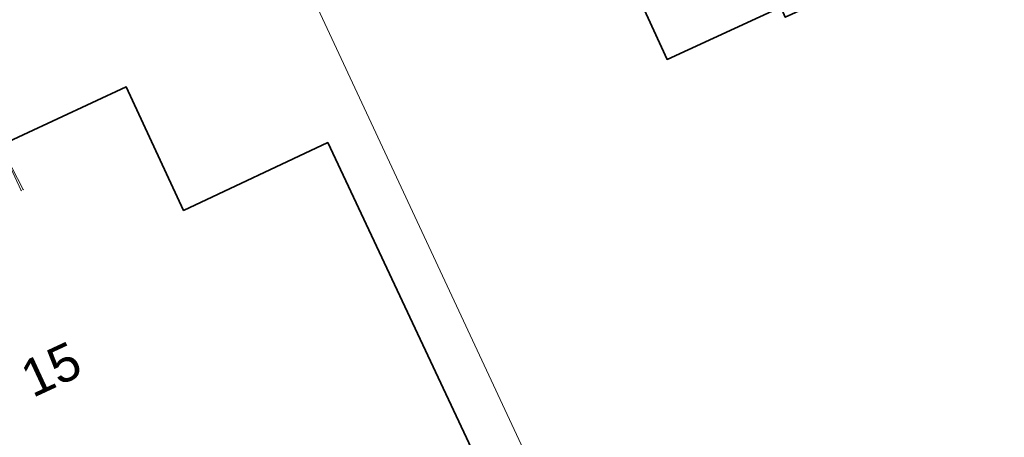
# Model space of a CAD drawing. Header units: metres. Extents: x 163628 to 167855, y 402678 to 405435.
# Tile 456 of 656: x 167369 to 167389, y 404864 to 404872. Entities that reach past the tile are written whole.
import ezdxf
from ezdxf.enums import TextEntityAlignment as Align

# ---------------------------------------------------------------- set-up
doc = ezdxf.new("R2010")
doc.units = ezdxf.units.M
doc.layers.get('0').update_dxf_attribs({"lineweight": 25})
for name, color, linetype, lineweight in [('X-CA190022.004-UO-BGT_Ondergrond$0$GE_401_OTDErf_Vlak_GEM', 253, 'Continuous', 9), ('X-CA190022.004-UO-BGT_Ondergrond$0$GE_4502_GBKN_Huisnummer_Lijn_GEM', 7, 'Continuous', 9), ('X-CA190022.004-UO-BGT_Ondergrond$0$GE_601_PNDgrondvlakpand_Vlak_MV_GEM', 34, 'Continuous', 35), ('X-CA190022.004-UO-KAD_Percelen$0$B-WE-KG-GRENS_PERCEEL-GV', 150, 'Continuous', 9)]:
    doc.layers.add(name, color=color, linetype=linetype, lineweight=lineweight)
for name, color, linetype, lineweight, transparency in [('X-CA190022.004-UO-KLIC$0$B-WE-KL-ET_LS-G', 42, 'X-CA190022.004-UO-KLIC$0$1-200 LAAGSPANNING', 0, 0.25), ('X-CA190022.004-UO-KLIC$0$B-WE-KL-ET_LS_HULPSTUK-S', 42, 'X-CA190022.004-UO-KLIC$0$1-200 LAAGSPANNING', 0, 0.25), ('X-CA190022.004-UO-KLIC$0$B-WE-KL-GAS_LD-G', 42, 'X-CA190022.004-UO-KLIC$0$1-200 GASLEIDING LAGE DRUK', 0, 0.25), ('X-CA190022.004-UO-KLIC$0$B-WE-KL-GAS_LD_HULPSTUK-S', 42, 'X-CA190022.004-UO-KLIC$0$1-200 GASLEIDING LAGE DRUK', 0, 0.25)]:
    doc.layers.add(name, color=color, linetype=linetype, lineweight=lineweight, transparency=transparency)
doc.styles.add('X-CA190022.004-UO-BGT_Ondergrond$0$BGT_NAR', font='arial.ttf', dxfattribs={"height": 1})
doc.styles.add('X-CA190022.004-UO-KLIC$0$NLCS-ISO', font='NLCS-ISO.ttf')
doc.linetypes.add('X-CA190022.004-UO-KLIC$0$1-200 GASLEIDING LAGE DRUK', pattern='A,1.5,-0.6,["GAS LD",X-CA190022.004-UO-KLIC$0$NLCS-ISO,S=0.24,R=0,X=-0.5,Y=-0.12],-0.7', length=2.8)
doc.linetypes.add('X-CA190022.004-UO-KLIC$0$1-200 LAAGSPANNING', pattern='A,1.5,-0.6,["LS",X-CA190022.004-UO-KLIC$0$NLCS-ISO,S=0.24,R=0,X=-0.45,Y=-0.12],-0.05', length=2.15)

# ---------------------------------------------------------------- blocks, each defined once
blk = doc.blocks.new('X-CA190022.004-UO-KLIC$0$SKL-WTB_HULP_OVERIG-SO')
at = {"color": 0, "linetype": 'ByBlock', "lineweight": 18}
for points in [[(-0.14, 0.14), (0.14, -0.14)], [(0.14, 0.14), (-0.14, -0.14)]]:
    blk.add_lwpolyline(points, dxfattribs=at)
at = {"color": 0, "linetype": 'ByBlock', "lineweight": 18, "style": 'X-CA190022.004-UO-KLIC$0$NLCS-ISO', "flags": 1}
for tag, p in [('TYPE', (1.5, 0)), ('OMSCHRIJVING', (1.5, -3)), ('LABEL', (1.5, -1.5))]:
    blk.add_attdef(tag, p, '', height=1, dxfattribs=at)

msp = doc.modelspace()

# ---------------------------------------------------------------- linework, layer by layer
at = {"layer": 'X-CA190022.004-UO-BGT_Ondergrond$0$GE_401_OTDErf_Vlak_GEM', "flags": 128}
for points in [[(167378.239, 404886.066), (167392.489, 404892.473), (167395.061, 404886.867), (167388.662, 404883.932), (167389.921, 404881.187), (167385.376, 404879.103), (167387.753, 404873.922), (167385.471, 404872.875), (167385.563, 404872.675), (167384.672, 404872.267), (167384.58, 404872.466), (167382.29, 404871.416), (167379.803, 404876.837), (167378.917, 404876.43), (167376.413, 404881.89), (167379.478, 404883.31), (167378.239, 404886.066)], [(167368.621, 404869.573), (167371.395, 404870.862), (167372.55, 404868.375), (167375.455, 404869.741), (167379.233, 404861.704), (167376.02, 404860.194), (167375.739, 404860.791), (167370.631, 404858.39), (167365.522, 404855.988)]]:
    msp.add_lwpolyline(points, dxfattribs=at)
at = {"layer": 'X-CA190022.004-UO-BGT_Ondergrond$0$GE_601_PNDgrondvlakpand_Vlak_MV_GEM', "flags": 128}
for points in [[(167388.662, 404883.932), (167389.921, 404881.187), (167385.376, 404879.103), (167387.753, 404873.922), (167385.471, 404872.875), (167385.563, 404872.675), (167384.672, 404872.267), (167384.58, 404872.466), (167382.29, 404871.416), (167379.803, 404876.837), (167378.917, 404876.43), (167376.413, 404881.89), (167379.478, 404883.31), (167378.239, 404886.066), (167392.489, 404892.473), (167395.061, 404886.867), (167388.662, 404883.932)], [(167375.455, 404869.741), (167379.233, 404861.704), (167376.02, 404860.194), (167375.739, 404860.791), (167370.631, 404858.39), (167365.969, 404868.34), (167367.28, 404868.949), (167367.445, 404868.594), (167368.787, 404869.217), (167368.621, 404869.573), (167371.395, 404870.862), (167372.55, 404868.375), (167375.455, 404869.741)]]:
    msp.add_lwpolyline(points, dxfattribs=at)
at = {"layer": 'X-CA190022.004-UO-KAD_Percelen$0$B-WE-KG-GRENS_PERCEEL-GV', "flags": 128}
for points in [[(167404.164, 404870.058), (167402.938, 404884.378), (167402.376, 404891.512), (167401.896, 404898.663), (167369.951, 404883.844), (167373.073, 404877.13), (167382.833, 404856.187)], [(167363.869, 404872.847), (167374.007, 404851.05), (167382.833, 404856.187), (167373.073, 404877.13)]]:
    msp.add_lwpolyline(points, close=True, dxfattribs=at)
at = {"layer": 'X-CA190022.004-UO-KLIC$0$B-WE-KL-ET_LS-G'}
msp.add_lwpolyline([(167366.097, 404874.911), (167366.664, 404874.402), (167369.277, 404868.775)], dxfattribs=at)
at = {"layer": 'X-CA190022.004-UO-KLIC$0$B-WE-KL-GAS_LD-G'}
msp.add_lwpolyline([(167369.089, 404869.24), (167369.321, 404868.797)], dxfattribs=at)

# ---------------------------------------------------------------- block references
at = {"layer": 'X-CA190022.004-UO-KLIC$0$B-WE-KL-ET_LS_HULPSTUK-S', "xscale": 0.04, "yscale": 0.04, "zscale": 0.2}
msp.add_blockref('X-CA190022.004-UO-KLIC$0$SKL-WTB_HULP_OVERIG-SO', (167369.277, 404868.775), dxfattribs=at)
at = {"layer": 'X-CA190022.004-UO-KLIC$0$B-WE-KL-GAS_LD_HULPSTUK-S', "xscale": 0.04, "yscale": 0.04, "zscale": 0.2}
msp.add_blockref('X-CA190022.004-UO-KLIC$0$SKL-WTB_HULP_OVERIG-SO', (167369.321, 404868.797), dxfattribs=at)

# ---------------------------------------------------------------- texts
at = {"layer": 'X-CA190022.004-UO-BGT_Ondergrond$0$GE_4502_GBKN_Huisnummer_Lijn_GEM', "style": 'X-CA190022.004-UO-BGT_Ondergrond$0$BGT_NAR'}
msp.add_text('15', height=0.75, rotation=24.9, dxfattribs=at).set_placement((167369.879, 404865.178), align=Align.MIDDLE_CENTER)

doc.saveas('drawing.dxf')
